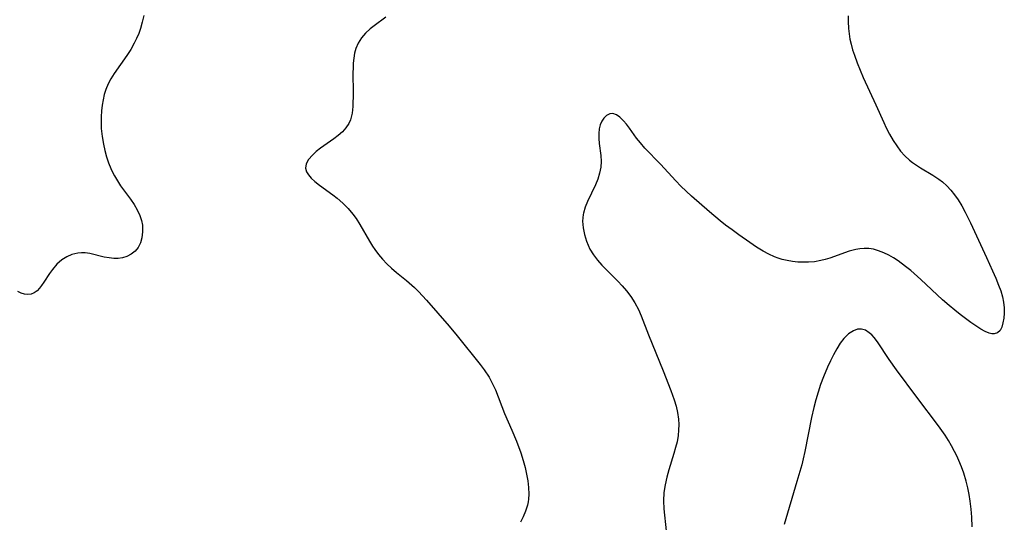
# Model space of a CAD drawing. Header units: metres. Extents: x 1073367 to 1082519, y 1569854 to 1574957.
# Tile 887 of 1056: x 1080025 to 1080262, y 1572828 to 1572950. Entities that reach past the tile are written whole.
import ezdxf

# ---------------------------------------------------------------- set-up
doc = ezdxf.new("R2010")
doc.units = ezdxf.units.M
doc.layers.add('CGG_CurvaNivelLidar_v1', color=253, linetype='Continuous', lineweight=30)

msp = doc.modelspace()

# ---------------------------------------------------------------- linework, layer by layer
at = {"layer": 'CGG_CurvaNivelLidar_v1'}
for p, q in [((1080054.7965, 1572950.6862, 73), (1080054.4506, 1572949.1391, 73)), ((1080224.7068, 1572950.6517, 74), (1080224.7213, 1572949.2882, 74)), ((1080054.4506, 1572949.1391, 73), (1080054.0022, 1572947.611, 73)), ((1080110.3452, 1572948.2452, 73.5), (1080109.4045, 1572947.509, 73.5)), ((1080113.1776, 1572950.3045, 73.5), (1080110.3452, 1572948.2452, 73.5)), ((1080224.7213, 1572949.2882, 74), (1080224.8239, 1572947.6107, 74)), ((1080053.5684, 1572946.3853, 73), (1080053.0722, 1572945.1808, 73)), ((1080054.0022, 1572947.611, 73), (1080053.5684, 1572946.3853, 73)), ((1080108.2793, 1572946.4666, 73.5), (1080107.2934, 1572945.2979, 73.5)), ((1080109.4045, 1572947.509, 73.5), (1080108.2793, 1572946.4666, 73.5)), ((1080224.8239, 1572947.6107, 74), (1080224.966, 1572946.3207, 74)), ((1080224.966, 1572946.3207, 74), (1080225.1683, 1572945.0398, 74)), ((1080052.5089, 1572944.0036, 73), (1080051.6728, 1572942.5172, 73)), ((1080053.0722, 1572945.1808, 73), (1080052.5089, 1572944.0036, 73)), ((1080106.5356, 1572944.0718, 73.5), (1080105.9665, 1572942.7389, 73.5)), ((1080107.2934, 1572945.2979, 73.5), (1080106.5356, 1572944.0718, 73.5)), ((1080225.1683, 1572945.0398, 74), (1080225.4399, 1572943.7723, 74)), ((1080225.4399, 1572943.7723, 74), (1080225.8115, 1572942.4392, 74)), ((1080050.7489, 1572941.0759, 73), (1080047.6808, 1572936.7238, 73)), ((1080051.6728, 1572942.5172, 73), (1080050.7489, 1572941.0759, 73)), ((1080105.6569, 1572941.6162, 73.5), (1080105.4536, 1572940.4476, 73.5)), ((1080105.9665, 1572942.7389, 73.5), (1080105.6569, 1572941.6162, 73.5)), ((1080225.8115, 1572942.4392, 74), (1080226.2487, 1572941.1182, 74)), ((1080226.2487, 1572941.1182, 74), (1080226.9118, 1572939.3324, 74)), ((1080105.3335, 1572939.2437, 73.5), (1080105.2779, 1572938.0839, 73.5)), ((1080105.4536, 1572940.4476, 73.5), (1080105.3335, 1572939.2437, 73.5)), ((1080226.9118, 1572939.3324, 74), (1080227.633, 1572937.5552, 74)), ((1080047.6808, 1572936.7238, 73), (1080046.8815, 1572935.4636, 73)), ((1080105.2779, 1572938.0839, 73.5), (1080105.2619, 1572936.9078, 73.5)), ((1080105.2619, 1572936.9078, 73.5), (1080105.3164, 1572932.0325, 73.5)), ((1080227.633, 1572937.5552, 74), (1080228.3984, 1572935.7878, 74)), ((1080046.2073, 1572934.1963, 73), (1080045.6507, 1572932.8783, 73)), ((1080046.8815, 1572935.4636, 73), (1080046.2073, 1572934.1963, 73)), ((1080228.3984, 1572935.7878, 74), (1080231.4112, 1572929.1863, 74)), ((1080045.2612, 1572931.6551, 73), (1080044.9629, 1572930.3993, 73)), ((1080045.6507, 1572932.8783, 73), (1080045.2612, 1572931.6551, 73)), ((1080105.3164, 1572932.0325, 73.5), (1080105.2608, 1572928.7889, 73.5)), ((1080044.7406, 1572929.1181, 73), (1080044.5757, 1572927.7158, 73)), ((1080044.9629, 1572930.3993, 73), (1080044.7406, 1572929.1181, 73)), ((1080231.4112, 1572929.1863, 74), (1080233.3087, 1572924.9118, 74)), ((1080044.5757, 1572927.7158, 73), (1080044.4905, 1572926.3031, 73)), ((1080105.0933, 1572927.1246, 73.5), (1080104.7018, 1572925.5706, 73.5)), ((1080105.2608, 1572928.7889, 73.5), (1080105.0933, 1572927.1246, 73.5)), ((1080166.4634, 1572926.6011, 74), (1080165.8003, 1572925.9679, 74)), ((1080167.2076, 1572926.9788, 74), (1080166.4634, 1572926.6011, 74)), ((1080167.9933, 1572927.0499, 74), (1080167.2076, 1572926.9788, 74)), ((1080168.8257, 1572926.7561, 74), (1080167.9933, 1572927.0499, 74)), ((1080169.6633, 1572926.1527, 74), (1080168.8257, 1572926.7561, 74)), ((1080044.4905, 1572926.3031, 73), (1080044.4808, 1572924.879, 73)), ((1080044.4808, 1572924.879, 73), (1080044.5444, 1572923.4492, 73)), ((1080104.2874, 1572924.6553, 73.5), (1080103.5837, 1572923.6082, 73.5)), ((1080104.7018, 1572925.5706, 73.5), (1080104.2874, 1572924.6553, 73.5)), ((1080164.9417, 1572924.3612, 74), (1080164.695, 1572923.3845, 74)), ((1080165.3159, 1572925.2318, 74), (1080164.9417, 1572924.3612, 74)), ((1080165.8003, 1572925.9679, 74), (1080165.3159, 1572925.2318, 74)), ((1080170.5077, 1572925.3204, 74), (1080169.6633, 1572926.1527, 74)), ((1080171.2413, 1572924.4699, 74), (1080170.5077, 1572925.3204, 74)), ((1080171.974, 1572923.5272, 74), (1080171.2413, 1572924.4699, 74)), ((1080233.3087, 1572924.9118, 74), (1080233.9013, 1572923.6418, 74)), ((1080044.5444, 1572923.4492, 73), (1080044.7421, 1572921.5454, 73)), ((1080102.7129, 1572922.6511, 73.5), (1080101.7199, 1572921.7658, 73.5)), ((1080103.5837, 1572923.6082, 73.5), (1080102.7129, 1572922.6511, 73.5)), ((1080164.695, 1572923.3845, 74), (1080164.5843, 1572922.2564, 74)), ((1080164.5843, 1572922.2564, 74), (1080164.599, 1572921.0627, 74)), ((1080173.6763, 1572921.1594, 74), (1080171.974, 1572923.5272, 74)), ((1080233.9013, 1572923.6418, 74), (1080234.713, 1572922.0555, 74)), ((1080234.713, 1572922.0555, 74), (1080235.5973, 1572920.5303, 74)), ((1080044.7421, 1572921.5454, 73), (1080045.0642, 1572919.6518, 73)), ((1080045.0642, 1572919.6518, 73), (1080045.4156, 1572918.1317, 73)), ((1080100.644, 1572920.9377, 73.5), (1080097.4115, 1572918.6689, 73.5)), ((1080101.7199, 1572921.7658, 73.5), (1080100.644, 1572920.9377, 73.5)), ((1080164.599, 1572921.0627, 74), (1080164.7007, 1572919.827, 74)), ((1080164.7007, 1572919.827, 74), (1080165.0382, 1572916.9598, 74)), ((1080174.6039, 1572919.96, 74), (1080173.6763, 1572921.1594, 74)), ((1080175.7129, 1572918.7018, 74), (1080174.6039, 1572919.96, 74)), ((1080235.5973, 1572920.5303, 74), (1080236.4621, 1572919.2304, 74)), ((1080045.4156, 1572918.1317, 73), (1080045.8413, 1572916.6302, 73)), ((1080096.3962, 1572917.8712, 73.5), (1080095.4903, 1572917.0503, 73.5)), ((1080097.4115, 1572918.6689, 73.5), (1080096.3962, 1572917.8712, 73.5)), ((1080179.4629, 1572914.8419, 74), (1080175.7129, 1572918.7018, 74)), ((1080236.4621, 1572919.2304, 74), (1080237.3998, 1572918.0057, 74)), ((1080237.3998, 1572918.0057, 74), (1080238.4161, 1572916.8711, 74)), ((1080045.8413, 1572916.6302, 73), (1080046.3206, 1572915.2016, 73)), ((1080046.3206, 1572915.2016, 73), (1080046.875, 1572913.8039, 73)), ((1080093.981, 1572914.9118, 73.5), (1080093.8094, 1572913.8439, 73.5)), ((1080094.5757, 1572915.9895, 73.5), (1080093.981, 1572914.9118, 73.5)), ((1080095.4903, 1572917.0503, 73.5), (1080094.5757, 1572915.9895, 73.5)), ((1080165.0382, 1572916.9598, 74), (1080165.123, 1572915.5141, 74)), ((1080165.123, 1572915.5141, 74), (1080165.0531, 1572914.0842, 74)), ((1080183.163, 1572910.8102, 74), (1080179.4629, 1572914.8419, 74)), ((1080238.4161, 1572916.8711, 74), (1080239.5212, 1572915.8463, 74)), ((1080239.5212, 1572915.8463, 74), (1080240.2797, 1572915.2537, 74)), ((1080240.2797, 1572915.2537, 74), (1080241.2008, 1572914.6081, 74)), ((1080046.875, 1572913.8039, 73), (1080047.2819, 1572912.9153, 73)), ((1080047.2819, 1572912.9153, 73), (1080047.7267, 1572912.0462, 73)), ((1080093.8094, 1572913.8439, 73.5), (1080094.0293, 1572913.0332, 73.5)), ((1080094.0293, 1572913.0332, 73.5), (1080094.5159, 1572912.2393, 73.5)), ((1080164.7734, 1572912.6495, 74), (1080164.3202, 1572911.2299, 74)), ((1080165.0531, 1572914.0842, 74), (1080164.7734, 1572912.6495, 74)), ((1080241.2008, 1572914.6081, 74), (1080242.1536, 1572913.9972, 74)), ((1080242.1536, 1572913.9972, 74), (1080245.1508, 1572912.2127, 74)), ((1080047.7267, 1572912.0462, 73), (1080048.4425, 1572910.8138, 73)), ((1080048.4425, 1572910.8138, 73), (1080049.2197, 1572909.6218, 73)), ((1080094.5159, 1572912.2393, 73.5), (1080095.2097, 1572911.4573, 73.5)), ((1080095.2097, 1572911.4573, 73.5), (1080096.0617, 1572910.6822, 73.5)), ((1080096.0617, 1572910.6822, 73.5), (1080097.1557, 1572909.8146, 73.5)), ((1080164.3202, 1572911.2299, 74), (1080163.7727, 1572909.8856, 74)), ((1080184.3637, 1572909.5561, 74), (1080183.163, 1572910.8102, 74)), ((1080245.1508, 1572912.2127, 74), (1080246.6055, 1572911.2578, 74)), ((1080246.6055, 1572911.2578, 74), (1080247.512, 1572910.5647, 74)), ((1080247.512, 1572910.5647, 74), (1080248.5604, 1572909.6129, 74)), ((1080049.2197, 1572909.6218, 73), (1080051.5581, 1572906.3834, 73)), ((1080097.1557, 1572909.8146, 73.5), (1080100.4177, 1572907.4593, 73.5)), ((1080163.7727, 1572909.8856, 74), (1080161.8273, 1572905.8229, 74)), ((1080185.642, 1572908.3292, 74), (1080184.3637, 1572909.5561, 74)), ((1080186.9623, 1572907.1394, 74), (1080185.642, 1572908.3292, 74)), ((1080248.5604, 1572909.6129, 74), (1080249.5327, 1572908.5668, 74)), ((1080249.5327, 1572908.5668, 74), (1080250.4352, 1572907.441, 74)), ((1080051.5581, 1572906.3834, 73), (1080052.4521, 1572905.0955, 73)), ((1080100.4177, 1572907.4593, 73.5), (1080101.4498, 1572906.6621, 73.5)), ((1080101.4498, 1572906.6621, 73.5), (1080102.8146, 1572905.4737, 73.5)), ((1080102.8146, 1572905.4737, 73.5), (1080104.0976, 1572904.1784, 73.5)), ((1080161.8273, 1572905.8229, 74), (1080161.2678, 1572904.4466, 74)), ((1080191.2756, 1572903.3805, 74), (1080186.9623, 1572907.1394, 74)), ((1080250.4352, 1572907.441, 74), (1080251.2715, 1572906.2464, 74)), ((1080251.2715, 1572906.2464, 74), (1080252.1698, 1572904.7738, 74)), ((1080052.4521, 1572905.0955, 73), (1080053.2425, 1572903.796, 73)), ((1080053.2425, 1572903.796, 73), (1080053.8708, 1572902.4666, 73)), ((1080104.0976, 1572904.1784, 73.5), (1080105.2756, 1572902.7795, 73.5)), ((1080160.8702, 1572903.0422, 74), (1080160.8011, 1572902.661, 74)), ((1080161.2678, 1572904.4466, 74), (1080160.8702, 1572903.0422, 74)), ((1080193.8453, 1572901.2117, 74), (1080191.2756, 1572903.3805, 74)), ((1080252.1698, 1572904.7738, 74), (1080252.9973, 1572903.2382, 74)), ((1080252.9973, 1572903.2382, 74), (1080254.2269, 1572900.6831, 74)), ((1080053.8708, 1572902.4666, 73), (1080054.2411, 1572901.29, 73)), ((1080054.2411, 1572901.29, 73), (1080054.456, 1572900.0976, 73)), ((1080105.2756, 1572902.7795, 73.5), (1080106.0467, 1572901.7089, 73.5)), ((1080106.0467, 1572901.7089, 73.5), (1080106.9255, 1572900.321, 73.5)), ((1080160.8011, 1572902.661, 74), (1080160.6811, 1572901.0733, 74)), ((1080160.6811, 1572901.0733, 74), (1080160.7896, 1572899.4619, 74)), ((1080195.1563, 1572900.1644, 74), (1080193.8453, 1572901.2117, 74)), ((1080254.2269, 1572900.6831, 74), (1080258.0787, 1572892.2904, 74)), ((1080054.5175, 1572898.5387, 73), (1080054.3423, 1572897.0357, 73)), ((1080054.456, 1572900.0976, 73), (1080054.5175, 1572898.5387, 73)), ((1080106.9255, 1572900.321, 73.5), (1080109.2704, 1572896.2262, 73.5)), ((1080160.7896, 1572899.4619, 74), (1080161.0938, 1572897.8503, 74)), ((1080196.7519, 1572898.9622, 74), (1080195.1563, 1572900.1644, 74)), ((1080198.3688, 1572897.7976, 74), (1080196.7519, 1572898.9622, 74)), ((1080053.9987, 1572895.8252, 73), (1080053.4538, 1572894.7388, 73)), ((1080054.3423, 1572897.0357, 73), (1080053.9987, 1572895.8252, 73)), ((1080109.2704, 1572896.2262, 73.5), (1080110.0134, 1572895.0215, 73.5)), ((1080161.0938, 1572897.8503, 74), (1080161.5761, 1572896.2616, 74)), ((1080161.5761, 1572896.2616, 74), (1080161.9764, 1572895.2695, 74)), ((1080201.0488, 1572895.9259, 74), (1080198.3688, 1572897.7976, 74)), ((1080202.6405, 1572894.8557, 74), (1080201.0488, 1572895.9259, 74)), ((1080038.8862, 1572893.3823, 73), (1080037.4748, 1572893.0406, 73)), ((1080039.777, 1572893.4524, 73), (1080038.8862, 1572893.3823, 73)), ((1080040.674, 1572893.4198, 73), (1080039.777, 1572893.4524, 73)), ((1080041.7856, 1572893.2555, 73), (1080040.674, 1572893.4198, 73)), ((1080052.7135, 1572893.8426, 73), (1080051.7945, 1572893.1165, 73)), ((1080053.4538, 1572894.7388, 73), (1080052.7135, 1572893.8426, 73)), ((1080110.0134, 1572895.0215, 73.5), (1080110.5259, 1572894.2551, 73.5)), ((1080110.5259, 1572894.2551, 73.5), (1080111.4289, 1572893.046, 73.5)), ((1080161.9764, 1572895.2695, 74), (1080162.4546, 1572894.3049, 74)), ((1080162.4546, 1572894.3049, 74), (1080163.2879, 1572892.9719, 74)), ((1080204.2507, 1572893.8552, 74), (1080202.6405, 1572894.8557, 74)), ((1080205.581, 1572893.13, 74), (1080204.2507, 1572893.8552, 74)), ((1080225.0208, 1572893.8515, 74), (1080220.3036, 1572892.1872, 74)), ((1080226.5547, 1572894.2636, 74), (1080225.0208, 1572893.8515, 74)), ((1080227.5852, 1572894.4414, 74), (1080226.5547, 1572894.2636, 74)), ((1080228.6173, 1572894.5188, 74), (1080227.5852, 1572894.4414, 74)), ((1080229.7371, 1572894.4734, 74), (1080228.6173, 1572894.5188, 74)), ((1080230.8489, 1572894.2967, 74), (1080229.7371, 1572894.4734, 74)), ((1080232.0958, 1572893.9479, 74), (1080230.8489, 1572894.2967, 74)), ((1080233.3246, 1572893.4658, 74), (1080232.0958, 1572893.9479, 74)), ((1080234.5358, 1572892.874, 74), (1080233.3246, 1572893.4658, 74)), ((1080035.0403, 1572891.7411, 73), (1080033.8488, 1572890.6853, 73)), ((1080036.2138, 1572892.4901, 73), (1080035.0403, 1572891.7411, 73)), ((1080037.4748, 1572893.0406, 73), (1080036.2138, 1572892.4901, 73)), ((1080045.2661, 1572892.4315, 73), (1080041.7856, 1572893.2555, 73)), ((1080046.4582, 1572892.2151, 73), (1080045.2661, 1572892.4315, 73)), ((1080047.5373, 1572892.1109, 73), (1080046.4582, 1572892.2151, 73)), ((1080048.5994, 1572892.1179, 73), (1080047.5373, 1572892.1109, 73)), ((1080049.6973, 1572892.2692, 73), (1080048.5994, 1572892.1179, 73)), ((1080050.7318, 1572892.5766, 73), (1080049.6973, 1572892.2692, 73)), ((1080051.7945, 1572893.1165, 73), (1080050.7318, 1572892.5766, 73)), ((1080111.4289, 1572893.046, 73.5), (1080112.4062, 1572891.8924, 73.5)), ((1080112.4062, 1572891.8924, 73.5), (1080113.4482, 1572890.7931, 73.5)), ((1080163.2879, 1572892.9719, 74), (1080164.2595, 1572891.701, 74)), ((1080164.2595, 1572891.701, 74), (1080165.3347, 1572890.4813, 74)), ((1080206.9466, 1572892.507, 74), (1080205.581, 1572893.13, 74)), ((1080207.8667, 1572892.1654, 74), (1080206.9466, 1572892.507, 74)), ((1080208.8032, 1572891.8786, 74), (1080207.8667, 1572892.1654, 74)), ((1080210.0549, 1572891.5817, 74), (1080208.8032, 1572891.8786, 74)), ((1080211.3231, 1572891.3679, 74), (1080210.0549, 1572891.5817, 74)), ((1080212.593, 1572891.2316, 74), (1080211.3231, 1572891.3679, 74)), ((1080213.8667, 1572891.1701, 74), (1080212.593, 1572891.2316, 74)), ((1080215.1384, 1572891.1862, 74), (1080213.8667, 1572891.1701, 74)), ((1080216.637, 1572891.3132, 74), (1080215.1384, 1572891.1862, 74)), ((1080218.1144, 1572891.5672, 74), (1080216.637, 1572891.3132, 74)), ((1080219.2159, 1572891.8485, 74), (1080218.1144, 1572891.5672, 74)), ((1080220.3036, 1572892.1872, 74), (1080219.2159, 1572891.8485, 74)), ((1080235.6834, 1572892.218, 74), (1080234.5358, 1572892.874, 74)), ((1080236.8107, 1572891.4858, 74), (1080235.6834, 1572892.218, 74)), ((1080238.5879, 1572890.1671, 74), (1080236.8107, 1572891.4858, 74)), ((1080258.0787, 1572892.2904, 74), (1080259.5666, 1572889.1212, 74)), ((1080032.7951, 1572889.4692, 73), (1080032.0409, 1572888.4252, 73)), ((1080033.8488, 1572890.6853, 73), (1080032.7951, 1572889.4692, 73)), ((1080113.4482, 1572890.7931, 73.5), (1080114.5489, 1572889.7495, 73.5)), ((1080114.5489, 1572889.7495, 73.5), (1080115.7323, 1572888.7324, 73.5)), ((1080115.7323, 1572888.7324, 73.5), (1080118.1638, 1572886.7524, 73.5)), ((1080165.3347, 1572890.4813, 74), (1080166.2472, 1572889.537, 74)), ((1080166.2472, 1572889.537, 74), (1080169.1969, 1572886.6078, 74)), ((1080239.8271, 1572889.1667, 74), (1080238.5879, 1572890.1671, 74)), ((1080242.2714, 1572887.0464, 74), (1080239.8271, 1572889.1667, 74)), ((1080259.5666, 1572889.1212, 74), (1080260.3342, 1572887.3705, 74)), ((1080030.6635, 1572886.3377, 73), (1080030.1435, 1572885.5987, 73)), ((1080032.0409, 1572888.4252, 73), (1080030.6635, 1572886.3377, 73)), ((1080118.1638, 1572886.7524, 73.5), (1080120.1013, 1572885.059, 73.5)), ((1080169.1969, 1572886.6078, 74), (1080170.2246, 1572885.5101, 74)), ((1080247.534, 1572882.1258, 74), (1080242.2714, 1572887.0464, 74)), ((1080260.3342, 1572887.3705, 74), (1080261.044, 1572885.6299, 74)), ((1080025.2412, 1572883.7536, 73), (1080024.4119, 1572884.1034, 73)), ((1080028.3637, 1572883.7994, 73), (1080027.6325, 1572883.4791, 73)), ((1080029.0402, 1572884.3192, 73), (1080028.3637, 1572883.7994, 73)), ((1080029.6139, 1572884.9261, 73), (1080029.0402, 1572884.3192, 73)), ((1080030.1435, 1572885.5987, 73), (1080029.6139, 1572884.9261, 73)), ((1080120.1013, 1572885.059, 73.5), (1080121.1008, 1572884.0928, 73.5)), ((1080121.1008, 1572884.0928, 73.5), (1080122.0684, 1572883.09, 73.5)), ((1080170.2246, 1572885.5101, 74), (1080171.2959, 1572884.2508, 74)), ((1080171.2959, 1572884.2508, 74), (1080172.2839, 1572882.9319, 74)), ((1080261.044, 1572885.6299, 74), (1080261.5548, 1572884.242, 74)), ((1080261.5548, 1572884.242, 74), (1080261.9701, 1572882.8664, 74)), ((1080026.0331, 1572883.5018, 73), (1080025.2412, 1572883.7536, 73)), ((1080026.8539, 1572883.3899, 73), (1080026.0331, 1572883.5018, 73)), ((1080027.6325, 1572883.4791, 73), (1080026.8539, 1572883.3899, 73)), ((1080122.0684, 1572883.09, 73.5), (1080123.037, 1572882.0236, 73.5)), ((1080123.037, 1572882.0236, 73.5), (1080128.5135, 1572875.723, 73.5)), ((1080172.2839, 1572882.9319, 74), (1080173.2732, 1572881.3753, 74)), ((1080249.1252, 1572880.7251, 74), (1080247.534, 1572882.1258, 74)), ((1080261.9701, 1572882.8664, 74), (1080262.2503, 1572881.5136, 74)), ((1080262.2503, 1572881.5136, 74), (1080262.3972, 1572880.1931, 74)), ((1080173.2732, 1572881.3753, 74), (1080174.1336, 1572879.7454, 74)), ((1080174.1336, 1572879.7454, 74), (1080174.7814, 1572878.2807, 74)), ((1080250.4597, 1572879.6304, 74), (1080249.1252, 1572880.7251, 74)), ((1080251.8001, 1572878.5851, 74), (1080250.4597, 1572879.6304, 74)), ((1080262.3972, 1572880.1931, 74), (1080262.4127, 1572878.9321, 74)), ((1080174.7814, 1572878.2807, 74), (1080176.5875, 1572873.6492, 74)), ((1080254.3728, 1572876.6577, 74), (1080251.8001, 1572878.5851, 74)), ((1080262.29, 1572877.667, 74), (1080262.0809, 1572876.5275, 74)), ((1080262.4127, 1572878.9321, 74), (1080262.29, 1572877.667, 74)), ((1080128.5135, 1572875.723, 73.5), (1080130.428, 1572873.4385, 73.5)), ((1080226.0209, 1572874.6554, 74.5), (1080224.8421, 1572873.8845, 74.5)), ((1080227.0027, 1572875.0159, 74.5), (1080226.0209, 1572874.6554, 74.5)), ((1080227.9731, 1572875.0718, 74.5), (1080227.0027, 1572875.0159, 74.5)), ((1080228.9239, 1572874.7719, 74.5), (1080227.9731, 1572875.0718, 74.5)), ((1080229.8371, 1572874.1661, 74.5), (1080228.9239, 1572874.7719, 74.5)), ((1080255.5794, 1572875.8002, 74), (1080254.3728, 1572876.6577, 74)), ((1080256.7367, 1572875.0453, 74), (1080255.5794, 1572875.8002, 74)), ((1080257.8321, 1572874.4362, 74), (1080256.7367, 1572875.0453, 74)), ((1080258.7218, 1572874.0684, 74), (1080257.8321, 1572874.4362, 74)), ((1080261.4286, 1572874.7364, 74), (1080260.8104, 1572874.1762, 74)), ((1080261.8212, 1572875.5353, 74), (1080261.4286, 1572874.7364, 74)), ((1080262.0809, 1572876.5275, 74), (1080261.8212, 1572875.5353, 74)), ((1080130.428, 1572873.4385, 73.5), (1080135.9585, 1572866.471, 73.5)), ((1080176.5875, 1572873.6492, 74), (1080180.0883, 1572864.9763, 74)), ((1080223.7286, 1572872.8093, 74.5), (1080222.8183, 1572871.6246, 74.5)), ((1080224.8421, 1572873.8845, 74.5), (1080223.7286, 1572872.8093, 74.5)), ((1080230.4143, 1572873.6345, 74.5), (1080229.8371, 1572874.1661, 74.5)), ((1080230.9762, 1572873.017, 74.5), (1080230.4143, 1572873.6345, 74.5)), ((1080231.8139, 1572871.9404, 74.5), (1080230.9762, 1572873.017, 74.5)), ((1080234.6554, 1572867.7427, 74.5), (1080231.8139, 1572871.9404, 74.5)), ((1080259.3818, 1572873.919, 74), (1080258.7218, 1572874.0684, 74)), ((1080259.9975, 1572873.9097, 74), (1080259.3818, 1572873.919, 74)), ((1080260.8104, 1572874.1762, 74), (1080259.9975, 1572873.9097, 74)), ((1080221.9735, 1572870.2844, 74.5), (1080221.1893, 1572868.8703, 74.5)), ((1080222.8183, 1572871.6246, 74.5), (1080221.9735, 1572870.2844, 74.5)), ((1080220.44, 1572867.38, 74.5), (1080219.727, 1572865.8324, 74.5)), ((1080221.1893, 1572868.8703, 74.5), (1080220.44, 1572867.38, 74.5)), ((1080236.4256, 1572865.2351, 74.5), (1080234.6554, 1572867.7427, 74.5)), ((1080135.9585, 1572866.471, 73.5), (1080136.8971, 1572865.2159, 73.5)), ((1080136.8971, 1572865.2159, 73.5), (1080138.0913, 1572863.4229, 73.5)), ((1080180.0883, 1572864.9763, 74), (1080181.9462, 1572860.2363, 74)), ((1080219.727, 1572865.8324, 74.5), (1080218.7599, 1572863.4946, 74.5)), ((1080241.2796, 1572858.5935, 74.5), (1080236.4256, 1572865.2351, 74.5)), ((1080138.0913, 1572863.4229, 73.5), (1080138.963, 1572861.8316, 73.5)), ((1080218.7599, 1572863.4946, 74.5), (1080218.0994, 1572861.6848, 74.5)), ((1080138.963, 1572861.8316, 73.5), (1080139.6383, 1572860.3572, 73.5)), ((1080139.6383, 1572860.3572, 73.5), (1080141.8629, 1572854.7219, 73.5)), ((1080181.9462, 1572860.2363, 74), (1080182.7592, 1572857.9582, 74)), ((1080218.0994, 1572861.6848, 74.5), (1080217.496, 1572859.8457, 74.5)), ((1080182.7592, 1572857.9582, 74), (1080183.2309, 1572856.4252, 74)), ((1080216.9473, 1572857.9853, 74.5), (1080216.4553, 1572856.1084, 74.5)), ((1080217.496, 1572859.8457, 74.5), (1080216.9473, 1572857.9853, 74.5)), ((1080246.5728, 1572851.6931, 74.5), (1080241.2796, 1572858.5935, 74.5)), ((1080183.2309, 1572856.4252, 74), (1080183.604, 1572854.8896, 74)), ((1080216.4553, 1572856.1084, 74.5), (1080215.9158, 1572853.7183, 74.5)), ((1080141.8629, 1572854.7219, 73.5), (1080143.6299, 1572850.6239, 73.5)), ((1080183.604, 1572854.8896, 74), (1080183.8372, 1572853.3457, 74)), ((1080183.8372, 1572853.3457, 74), (1080183.8988, 1572852.0222, 74)), ((1080215.9158, 1572853.7183, 74.5), (1080214.3064, 1572845.4977, 74.5)), ((1080143.6299, 1572850.6239, 73.5), (1080144.7102, 1572848.028, 73.5)), ((1080183.848, 1572850.6922, 74), (1080183.7045, 1572849.3594, 74)), ((1080183.8988, 1572852.0222, 74), (1080183.848, 1572850.6922, 74)), ((1080248.1461, 1572849.4457, 74.5), (1080246.5728, 1572851.6931, 74.5)), ((1080183.7045, 1572849.3594, 74), (1080183.4533, 1572847.8867, 74)), ((1080248.9518, 1572848.1667, 74.5), (1080248.1461, 1572849.4457, 74.5)), ((1080249.7086, 1572846.8617, 74.5), (1080248.9518, 1572848.1667, 74.5)), ((1080144.7102, 1572848.028, 73.5), (1080145.7686, 1572845.1591, 73.5)), ((1080183.1154, 1572846.4458, 74), (1080182.7103, 1572845.0123, 74)), ((1080183.4533, 1572847.8867, 74), (1080183.1154, 1572846.4458, 74)), ((1080250.4176, 1572845.5334, 74.5), (1080249.7086, 1572846.8617, 74.5)), ((1080145.7686, 1572845.1591, 73.5), (1080146.346, 1572843.3466, 73.5)), ((1080182.7103, 1572845.0123, 74), (1080181.4793, 1572841.1265, 74)), ((1080213.906, 1572843.7463, 74.5), (1080213.5249, 1572842.259, 74.5)), ((1080214.3064, 1572845.4977, 74.5), (1080213.906, 1572843.7463, 74.5)), ((1080250.9494, 1572844.4539, 74.5), (1080250.4176, 1572845.5334, 74.5)), ((1080251.4457, 1572843.3594, 74.5), (1080250.9494, 1572844.4539, 74.5)), ((1080146.346, 1572843.3466, 73.5), (1080146.7921, 1572841.6904, 73.5)), ((1080146.7921, 1572841.6904, 73.5), (1080147.1566, 1572840.0574, 73.5)), ((1080181.4793, 1572841.1265, 74), (1080180.9785, 1572839.3067, 74)), ((1080213.5249, 1572842.259, 74.5), (1080212.3898, 1572838.2794, 74.5)), ((1080252.0681, 1572841.8194, 74.5), (1080251.4457, 1572843.3594, 74.5)), ((1080252.6205, 1572840.2536, 74.5), (1080252.0681, 1572841.8194, 74.5)), ((1080147.1566, 1572840.0574, 73.5), (1080147.4369, 1572838.4285, 73.5)), ((1080180.9785, 1572839.3067, 74), (1080180.577, 1572837.4706, 74)), ((1080253.1849, 1572838.3832, 74.5), (1080252.6205, 1572840.2536, 74.5)), ((1080147.4369, 1572838.4285, 73.5), (1080147.6141, 1572836.8105, 73.5)), ((1080147.6141, 1572836.8105, 73.5), (1080147.6612, 1572835.2109, 73.5)), ((1080180.577, 1572837.4706, 74), (1080180.2987, 1572835.6255, 74)), ((1080212.3898, 1572838.2794, 74.5), (1080209.2765, 1572827.8653, 74.5)), ((1080253.5908, 1572836.7706, 74.5), (1080253.1849, 1572838.3832, 74.5)), ((1080253.9285, 1572835.142, 74.5), (1080253.5908, 1572836.7706, 74.5)), ((1080147.5876, 1572834.006, 73.5), (1080147.5026, 1572833.3732, 73.5)), ((1080147.6612, 1572835.2109, 73.5), (1080147.5876, 1572834.006, 73.5)), ((1080180.2987, 1572835.6255, 74), (1080180.1733, 1572833.5726, 74)), ((1080254.1967, 1572833.5002, 74.5), (1080253.9285, 1572835.142, 74.5)), ((1080147.3421, 1572832.5656, 73.5), (1080146.9225, 1572831.1418, 73.5)), ((1080147.5026, 1572833.3732, 73.5), (1080147.3421, 1572832.5656, 73.5)), ((1080180.1733, 1572833.5726, 74), (1080180.2556, 1572831.6524, 74)), ((1080180.2556, 1572831.6524, 74), (1080180.868, 1572826.3838, 74)), ((1080254.4177, 1572831.5922, 74.5), (1080254.1967, 1572833.5002, 74.5)), ((1080254.5574, 1572829.674, 74.5), (1080254.4177, 1572831.5922, 74.5)), ((1080146.3567, 1572829.7595, 73.5), (1080145.6631, 1572828.4244, 73.5)), ((1080146.9225, 1572831.1418, 73.5), (1080146.3567, 1572829.7595, 73.5)), ((1080254.6333, 1572827.3035, 74.5), (1080254.5574, 1572829.674, 74.5))]:
    msp.add_line(p, q, dxfattribs=at)

doc.saveas('drawing.dxf')
